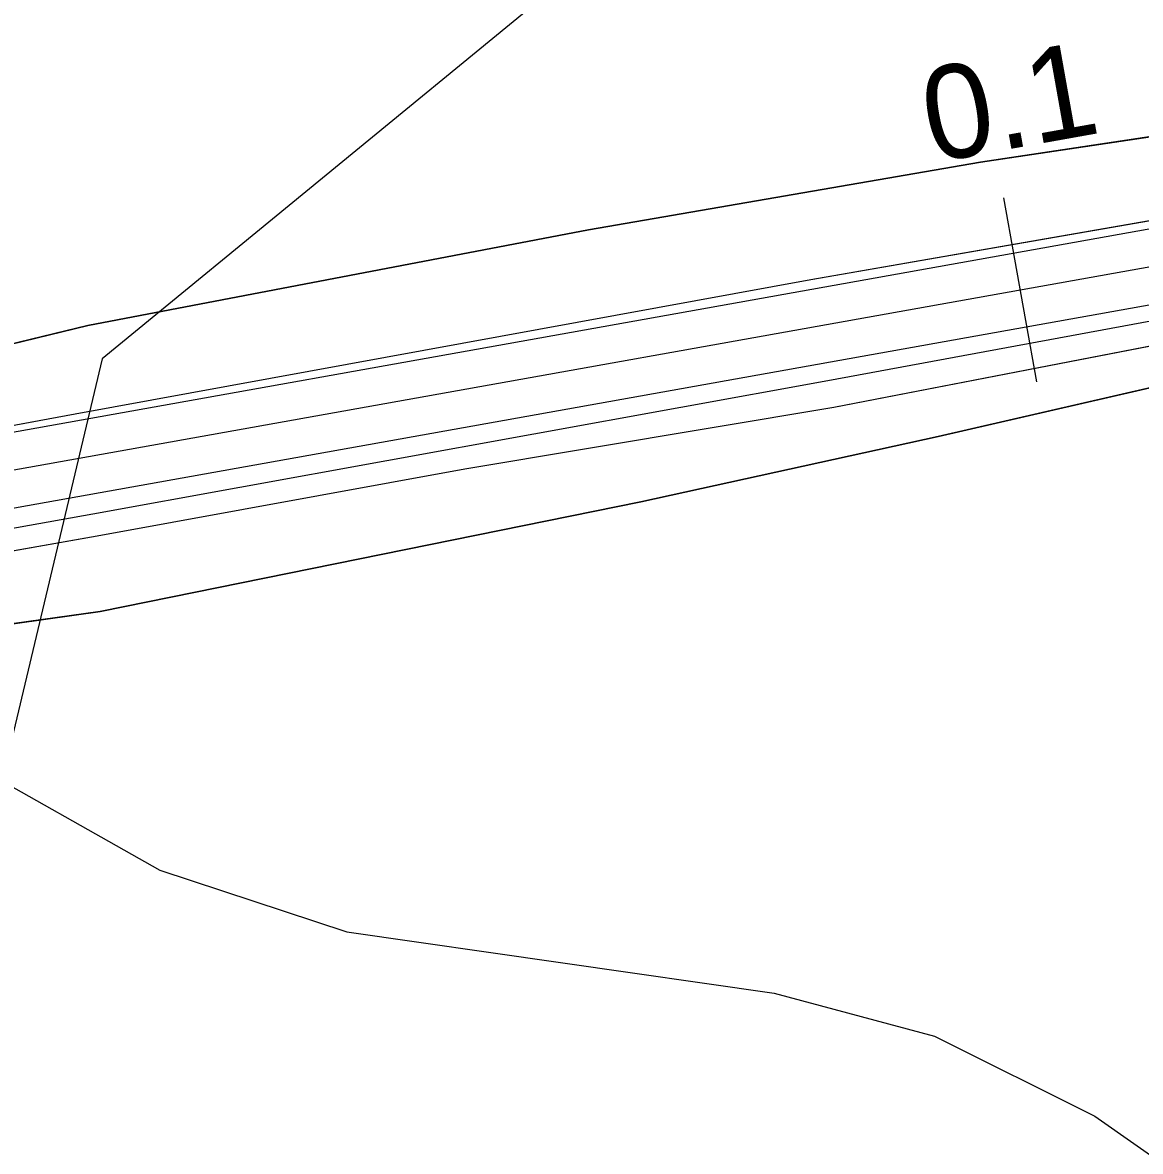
# Model space of a CAD drawing. Extents: x -662620 to -656370, y -1067090 to -1062990.
# Drawn here: x -660426.1 to -660366.3, y -1064492 to -1064431.7 of the extents above; entities that cross this region are included whole.
import ezdxf

# ---------------------------------------------------------------- set-up
doc = ezdxf.new("R2010")
doc.units = 0
for name, color, linetype in [('CESTA_ZABOR', 7, 'Continuous'), ('Default', 7, 'Continuous'), ('ELEK__VEDENÍ_VN_-_NADZEMNÍ', 7, 'Continuous'), ('Odvodnení_cesty_príkopem_-_navržené', 7, 'Continuous'), ('ORNÁ_PŮDA_-_STÁVAJÍCÍ', 7, 'Continuous'), ('OSTATNÍ_PLOCHA_-_STÁVAJÍCÍ', 7, 'Continuous'), ('POLNÍ_CESTA_NAVRŽENÁ_-_OSA', 7, 'Continuous'), ('POLNÍ_CESTA_STÁVAJÍCÍ_-_KRAJ', 7, 'Continuous'), ('VRSTEVNICE_ZÁKLADNÍ', 7, 'Continuous')]:
    doc.layers.add(name, color=color, linetype=linetype)

msp = doc.modelspace()

# ---------------------------------------------------------------- linework, layer by layer
at = {"layer": 'CESTA_ZABOR'}
for p, q in [((-660364.315, -1064442.005), (-660383.969, -1064445.428)), ((-660383.969, -1064445.428), (-660423.322, -1064452.605)), ((-660382.734, -1064452.231), (-660363.093, -1064448.428)), ((-660402.466, -1064455.526), (-660382.734, -1064452.231)), ((-660423.322, -1064452.605), (-660442.984, -1064456.241)), ((-660422.139, -1064459.118), (-660402.466, -1064455.526)), ((-660441.821, -1064462.597), (-660422.139, -1064459.118))]:
    msp.add_line(p, q, dxfattribs=at)
msp.add_lwpolyline([(-660364.315, -1064442.005), (-660383.969, -1064445.428), (-660423.322, -1064452.605), (-660442.984, -1064456.241), (-660457.316, -1064458.519), (-660460.388, -1064457.807), (-660462.802, -1064456.456), (-660461.457, -1064469.166), (-660456.462, -1064466.025), (-660441.821, -1064462.597), (-660422.139, -1064459.118), (-660402.466, -1064455.526), (-660382.734, -1064452.231), (-660363.093, -1064448.428)], dxfattribs=at)
at = {"layer": 'ELEK__VEDENÍ_VN_-_NADZEMNÍ'}
msp.add_lwpolyline([(-660305.63, -1064353.98), (-660352.32, -1064392.6), (-660421.87, -1064449.65), (-660436.64, -1064511.66), (-660458.33, -1064605.22), (-660475.03, -1064678.38), (-660494.75, -1064707.75), (-660498.85, -1064733.57), (-660505.93, -1064766.2), (-660513.18, -1064800.18), (-660520.82, -1064835.18), (-660528.09, -1064869.39), (-660535.64, -1064903.76), (-660543.06, -1064939.26), (-660550.44, -1064971.96), (-660557.93, -1065006.47), (-660564.09, -1065031.5), (-660578.54, -1065051.17), (-660632.56, -1065057.75), (-660691.12, -1065064.31)], dxfattribs=at)
at = {"layer": 'Odvodnení_cesty_príkopem_-_navržené'}
msp.add_lwpolyline([(-660027.929, -1064392.823), (-660047.979, -1064395.009), (-660067.619, -1064397.366), (-660087.669, -1064399.996), (-660107.173, -1064403.036), (-660126.915, -1064406.144), (-660146.658, -1064409.218), (-660166.4, -1064412.497), (-660186.143, -1064415.537), (-660206.022, -1064418.611), (-660225.594, -1064422.3), (-660245.371, -1064425.648), (-660264.908, -1064429.337), (-660284.548, -1064432.787), (-660304.394, -1064436.441), (-660324.034, -1064440.062), (-660343.674, -1064443.546), (-660383.056, -1064450.821), (-660422.371, -1064457.96), (-660441.908, -1064461.444), (-660455.093, -1064464.006)], dxfattribs=at)
at = {"layer": 'ORNÁ_PŮDA_-_STÁVAJÍCÍ'}
for p, q in [((-660359, -1064436.74), (-660374.88, -1064439.14)), ((-660374.88, -1064439.14), (-660395.85, -1064442.75)), ((-660395.85, -1064442.75), (-660422.64, -1064447.87)), ((-660422.64, -1064447.87), (-660442.93, -1064452.78)), ((-660377.15, -1064453.8), (-660358.16, -1064449.43)), ((-660393.05, -1064457.29), (-660377.15, -1064453.8)), ((-660421.98, -1064463.16), (-660393.05, -1064457.29)), ((-660441.32, -1064465.88), (-660421.98, -1064463.16))]:
    msp.add_line(p, q, dxfattribs=at)
for points in [[(-660359, -1064436.74), (-660374.88, -1064439.14), (-660395.85, -1064442.75), (-660422.64, -1064447.87), (-660442.93, -1064452.78), (-660455.68, -1064453.05), (-660459.61, -1064450.5), (-660461.97, -1064448.3), (-660463.02, -1064443.82), (-660465.05, -1064428.91), (-660465.92, -1064417.57), (-660466.46, -1064412.59), (-660468.11, -1064395.84), (-660470.29, -1064374.22), (-660471.09, -1064362.63)], [(-660465.19, -1064636.16), (-660460.84, -1064617.58), (-660457.51, -1064605.29), (-660454.9, -1064589.06), (-660453.15, -1064575.86), (-660451.94, -1064565.68), (-660451.83, -1064556.15), (-660452.34, -1064547.14), (-660453.36, -1064531.81), (-660454.07, -1064517.13), (-660456.48, -1064495.74), (-660457.91, -1064484.96), (-660456.85, -1064472.75), (-660451.73, -1064468.61), (-660448.83, -1064467.39), (-660441.32, -1064465.88), (-660421.98, -1064463.16), (-660393.05, -1064457.29), (-660377.15, -1064453.8), (-660358.16, -1064449.43)]]:
    msp.add_lwpolyline(points, dxfattribs=at)
at = {"layer": 'OSTATNÍ_PLOCHA_-_STÁVAJÍCÍ'}
for p, q in [((-660374.88, -1064439.14), (-660359, -1064436.74)), ((-660374.88, -1064439.14), (-660359, -1064436.74)), ((-660395.85, -1064442.75), (-660374.88, -1064439.14)), ((-660395.85, -1064442.75), (-660374.88, -1064439.14)), ((-660422.64, -1064447.87), (-660395.85, -1064442.75)), ((-660422.64, -1064447.87), (-660395.85, -1064442.75)), ((-660442.93, -1064452.78), (-660422.64, -1064447.87)), ((-660442.93, -1064452.78), (-660422.64, -1064447.87)), ((-660358.16, -1064449.43), (-660377.15, -1064453.8)), ((-660358.16, -1064449.43), (-660377.15, -1064453.8)), ((-660377.15, -1064453.8), (-660393.05, -1064457.29)), ((-660377.15, -1064453.8), (-660393.05, -1064457.29)), ((-660393.05, -1064457.29), (-660421.98, -1064463.16)), ((-660393.05, -1064457.29), (-660421.98, -1064463.16)), ((-660421.98, -1064463.16), (-660441.32, -1064465.88)), ((-660421.98, -1064463.16), (-660441.32, -1064465.88))]:
    msp.add_line(p, q, dxfattribs=at)
msp.add_lwpolyline([(-660358.16, -1064449.43), (-660377.15, -1064453.8), (-660393.05, -1064457.29), (-660421.98, -1064463.16), (-660441.32, -1064465.88), (-660448.83, -1064467.39), (-660451.73, -1064468.61), (-660456.85, -1064472.75), (-660470.58, -1064468.63), (-660471.33, -1064458.51), (-660472.39, -1064444.96), (-660461.97, -1064448.3), (-660459.61, -1064450.5), (-660455.68, -1064453.05), (-660442.93, -1064452.78), (-660422.64, -1064447.87), (-660395.85, -1064442.75), (-660374.88, -1064439.14), (-660359, -1064436.74)], dxfattribs=at)
msp.add_lwpolyline([(-660358.16, -1064449.43), (-660377.15, -1064453.8), (-660393.05, -1064457.29), (-660421.98, -1064463.16), (-660441.32, -1064465.88), (-660448.83, -1064467.39), (-660451.73, -1064468.61), (-660456.85, -1064472.75), (-660470.58, -1064468.63), (-660471.33, -1064458.51), (-660472.39, -1064444.96), (-660461.97, -1064448.3), (-660459.61, -1064450.5), (-660455.68, -1064453.05), (-660442.93, -1064452.78), (-660422.64, -1064447.87), (-660395.85, -1064442.75), (-660374.88, -1064439.14), (-660359, -1064436.74)], dxfattribs=at)
at = {"layer": 'POLNÍ_CESTA_NAVRŽENÁ_-_OSA'}
for points in [[(-660466.543, -1064471.422), (-660462.731, -1064465.221), (-660457.517, -1064461.111), (-660215.339, -1064417.788), (-660124.775, -1064403.679), (-660075.458, -1064395.75), (-660027.885, -1064389.883)], [(-660373.661, -1064441.031), (-660371.9, -1064450.874)]]:
    msp.add_lwpolyline(points, dxfattribs=at)
at = {"layer": 'POLNÍ_CESTA_STÁVAJÍCÍ_-_KRAJ'}
for points in [[(-660468.247, -1064470.375), (-660464.249, -1064463.87), (-660458.362, -1064459.23), (-660215.691, -1064415.82), (-660164.108, -1064407.575), (-660087.683, -1064395.021), (-660029.319, -1064387.423)], [(-660464.84, -1064472.47), (-660461.214, -1064466.571), (-660456.672, -1064462.991), (-660214.987, -1064419.757), (-660173.668, -1064413.495), (-660085.659, -1064399.619), (-660028.836, -1064392.351)]]:
    msp.add_lwpolyline(points, dxfattribs=at)
at = {"layer": 'VRSTEVNICE_ZÁKLADNÍ'}
msp.add_lwpolyline([(-660513.986, -1064626.649), (-660501.264, -1064609.497), (-660493.832, -1064597.49), (-660486.971, -1064582.054), (-660481.54, -1064564.902), (-660476.966, -1064546.035), (-660470.248, -1064511.731), (-660463.959, -1064471.138), (-660460.672, -1064461.132), (-660457.67, -1064456.701), (-660451.953, -1064454.414), (-660447.093, -1064454.7), (-660442.234, -1064457.702), (-660429.655, -1064470.852), (-660418.793, -1064476.998), (-660408.787, -1064480.285), (-660385.918, -1064483.573), (-660377.342, -1064485.86), (-660368.766, -1064490.148), (-660361.619, -1064495.15)], dxfattribs=at)
msp.add_lwpolyline([(-660513.986, -1064626.649), (-660501.264, -1064609.497), (-660493.832, -1064597.49), (-660486.971, -1064582.054), (-660481.54, -1064564.902), (-660476.966, -1064546.035), (-660470.248, -1064511.731), (-660463.959, -1064471.138), (-660460.672, -1064461.132), (-660457.67, -1064456.701), (-660451.953, -1064454.414), (-660447.093, -1064454.7), (-660442.234, -1064457.702), (-660429.655, -1064470.852), (-660418.793, -1064476.998), (-660408.787, -1064480.285), (-660385.918, -1064483.573), (-660377.342, -1064485.86), (-660368.766, -1064490.148), (-660361.619, -1064495.15)], dxfattribs=at)

# ---------------------------------------------------------------- texts
at = {"layer": 'Default'}
msp.add_text('0.1', height=5, rotation=10.14219, dxfattribs=at).set_placement((-660377.499, -1064439.178))

doc.saveas('drawing.dxf')
